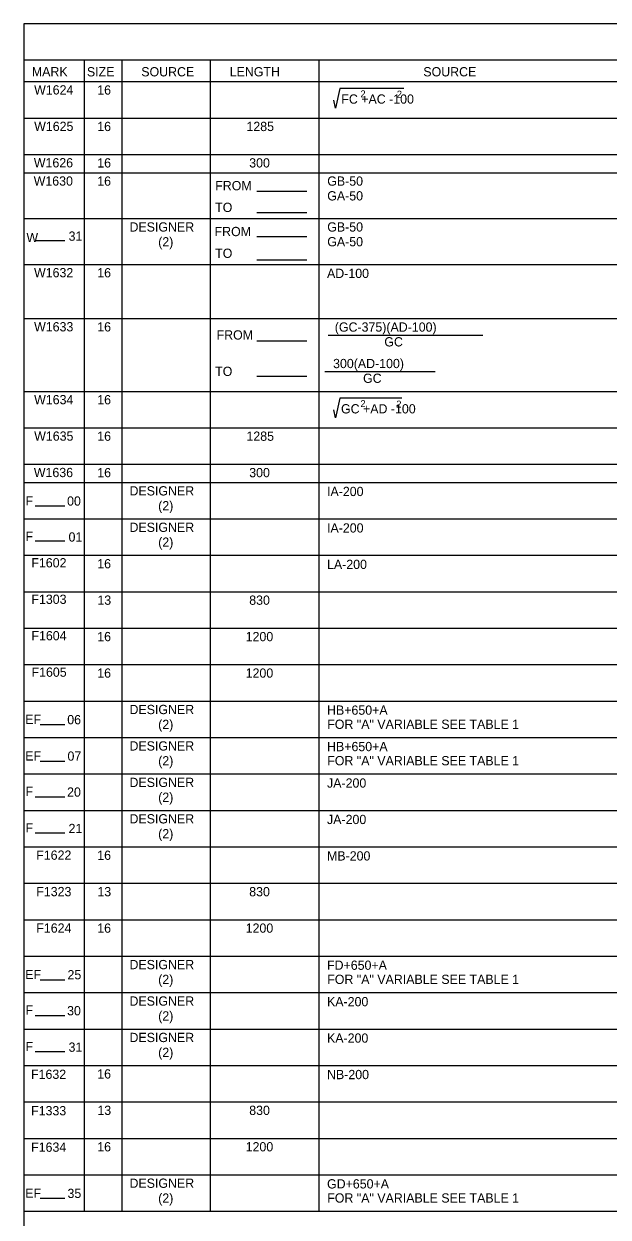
# Model space of a CAD drawing. Extents: x -5022 to -159, y 1126 to 7226.
# Drawn here: x -2118.1 to -1928.8, y 2506.4 to 2893.1 of the extents above; entities that cross this region are included whole.
import ezdxf

# ---------------------------------------------------------------- set-up
doc = ezdxf.new("R2010")
doc.units = 0
doc.layers.add('2', color=7, linetype='Continuous')
doc.layers.add('5', color=7, linetype='Continuous')

msp = doc.modelspace()

# ---------------------------------------------------------------- linework, layer by layer
at = {"layer": '2'}
for p, q in [((-1332.13, 2893.14), (-2118.13, 2893.14)), ((-2118.13, 2893.14), (-2118.13, 2329.14)), ((-2019.54, 2792.29), (-1969.43, 2792.29)), ((-2020.64, 2780.48), (-1984.92, 2780.48))]:
    msp.add_line(p, q, dxfattribs=at)
for points in [[(-1995.08, 2872.17), (-2015.74, 2872.17), (-2017.17, 2865.85), (-2017.76, 2868.45)], [(-1995.72, 2771.78), (-2015.74, 2771.78), (-2017.17, 2765.45), (-2017.76, 2768.05)]]:
    msp.add_lwpolyline(points, dxfattribs=at)
at = {"layer": '5'}
for p, q in [((-2118.13, 2881.46), (-1332.13, 2881.46)), ((-2098.58, 2881.46), (-2098.58, 2508.28)), ((-2086.35, 2881.46), (-2086.35, 2508.28)), ((-2057.79, 2881.46), (-2057.79, 2508.28)), ((-2022.52, 2881.46), (-2022.52, 2508.28)), ((-2118.13, 2874.43), (-1332.13, 2874.43)), ((-2118.13, 2862.62), (-1332.13, 2862.62)), ((-2118.13, 2850.81), (-1332.13, 2850.81)), ((-2118.13, 2844.9), (-1332.13, 2844.9)), ((-2042.64, 2838.9), (-2026.42, 2838.9)), ((-2042.64, 2832.02), (-2026.42, 2832.02)), ((-2118.13, 2830.04), (-1332.13, 2830.04)), ((-2042.64, 2824.22), (-2026.42, 2824.22)), ((-2114.45, 2822.92), (-2104.86, 2822.92)), ((-2042.64, 2816.61), (-2026.42, 2816.61)), ((-2118.13, 2815.19), (-1332.13, 2815.19)), ((-2118.13, 2797.65), (-1332.13, 2797.65)), ((-2042.64, 2790.38), (-2026.42, 2790.38)), ((-2042.64, 2778.94), (-2026.42, 2778.94)), ((-2118.13, 2774.03), (-1332.13, 2774.03)), ((-2118.13, 2762.22), (-1332.13, 2762.22)), ((-2118.13, 2750.41), (-1332.13, 2750.41)), ((-2118.13, 2744.5), (-1332.13, 2744.5)), ((-2114.45, 2736.88), (-2104.86, 2736.88)), ((-2118.13, 2732.69), (-1332.13, 2732.69)), ((-2114.45, 2725.58), (-2104.86, 2725.58)), ((-2118.13, 2720.88), (-1332.13, 2720.88)), ((-2118.13, 2709.07), (-1332.13, 2709.07)), ((-2118.13, 2697.26), (-1332.13, 2697.26)), ((-2118.13, 2685.45), (-1332.13, 2685.45)), ((-2118.13, 2673.64), (-1332.13, 2673.64)), ((-2112.85, 2666.01), (-2104.86, 2666.01)), ((-2118.13, 2661.83), (-1332.13, 2661.83)), ((-2112.85, 2654.2), (-2104.86, 2654.2)), ((-2118.13, 2650.01), (-1332.13, 2650.01)), ((-2114.45, 2642.58), (-2104.86, 2642.58)), ((-2118.13, 2638.2), (-1332.13, 2638.2)), ((-2114.45, 2630.92), (-2104.86, 2630.92)), ((-2118.13, 2626.39), (-1332.13, 2626.39)), ((-2118.13, 2614.58), (-1332.13, 2614.58)), ((-2118.13, 2602.77), (-1332.13, 2602.77)), ((-2118.13, 2590.96), (-1332.13, 2590.96)), ((-2112.85, 2583.33), (-2104.86, 2583.33)), ((-2118.13, 2579.15), (-1332.13, 2579.15)), ((-2114.45, 2571.72), (-2104.86, 2571.72)), ((-2118.13, 2567.33), (-1332.13, 2567.33)), ((-2114.45, 2560.05), (-2104.86, 2560.05)), ((-2118.13, 2555.52), (-1332.13, 2555.52)), ((-2118.13, 2543.71), (-1332.13, 2543.71)), ((-2118.13, 2531.9), (-1332.13, 2531.9)), ((-2118.13, 2520.09), (-1332.13, 2520.09)), ((-2112.85, 2512.47), (-2104.86, 2512.47)), ((-2118.13, 2508.28), (-1332.13, 2508.28))]:
    msp.add_line(p, q, dxfattribs=at)

# ---------------------------------------------------------------- texts
at = {"layer": '2'}
for s, height, p in [('MARK', 3, (-2115.55, 2876.14)), ('SIZE', 3, (-2097.71, 2876.11)), ('SOURCE', 3, (-2080.09, 2876.11)), ('LENGTH', 3, (-2051.43, 2876.11)), ('SOURCE', 3, (-1988.71, 2876.11)), ('W1624', 3, (-2114.81, 2870.24)), ('16', 3, (-2094.36, 2870.21)), ('FC +AC -100', 3.0001, (-2015.28, 2867.27)), ('2', 2.25, (-2009.1, 2869.32)), ('2', 2.25, (-1997.3, 2869.23)), ('W1625', 3, (-2114.79, 2858.43)), ('16', 3, (-2094.36, 2858.39)), ('1285', 3, (-2046.02, 2858.39)), ('W1626', 3, (-2114.9, 2846.61)), ('16', 3, (-2094.36, 2846.58)), ('300', 3, (-2045.12, 2846.58)), ('W1630', 3, (-2114.95, 2840.71)), ('16', 3, (-2094.36, 2840.68)), ('GB-50', 3, (-2019.84, 2840.68)), ('FROM     ', 3, (-2056.13, 2839.2)), ('GA-50', 3, (-2019.84, 2835.9)), ('TO       ', 3, (-2056.15, 2832.16)), ('DESIGNER', 3, (-2083.91, 2825.81)), ('FROM     ', 3, (-2056.35, 2824.33)), ('GB-50', 3, (-2019.84, 2825.81)), ('W  ', 3, (-2117.3, 2822.39)), ('31', 3, (-2103.65, 2822.84)), ('(2)', 3, (-2074.61, 2820.99)), ('GA-50', 3, (-2019.84, 2821.03)), ('TO       ', 3, (-2056.15, 2817.29)), ('W1632', 3, (-2114.84, 2811)), ('16', 3, (-2094.36, 2810.97)), ('AD-100', 3, (-2019.91, 2810.77)), ('W1633', 3, (-2114.82, 2793.46)), ('16', 3, (-2094.36, 2793.43)), ('(GC-375)(AD-100)', 3.0001, (-2017.4, 2793.37)), ('FROM     ', 3, (-2055.69, 2790.82)), ('GC', 3, (-2001.35, 2788.58)), ('300(AD-100)', 3.0001, (-2017.95, 2781.55)), ('TO       ', 3, (-2056.15, 2779.01)), ('GC', 3, (-2008.23, 2776.77)), ('W1634', 3, (-2114.81, 2769.84)), ('16', 3, (-2094.36, 2769.81)), ('GC +AD -100', 3.0001, (-2015.38, 2766.87)), ('2', 2.25, (-2009.08, 2768.95)), ('2', 2.25, (-1997.47, 2768.77)), ('W1635', 3, (-2114.79, 2758.03)), ('16', 3, (-2094.36, 2758)), ('1285', 3, (-2046.02, 2758)), ('W1636', 3, (-2114.9, 2746.22)), ('16', 3, (-2094.36, 2746.19)), ('300', 3, (-2045.12, 2746.19)), ('DESIGNER', 3, (-2083.91, 2740.28)), ('IA-200', 3, (-2019.91, 2740.08)), ('F', 3, (-2117.58, 2737.05)), ('00', 3, (-2104.13, 2736.98)), ('(2)', 3, (-2074.61, 2735.46)), ('DESIGNER', 3, (-2083.91, 2728.47)), ('IA-200', 3, (-2019.91, 2728.26)), ('F', 3, (-2117.58, 2725.54)), ('01', 3, (-2103.66, 2725.33)), ('(2)', 3, (-2074.61, 2723.65)), ('F1602', 3, (-2115.71, 2716.96)), ('16', 3, (-2094.36, 2716.66)), ('LA-200', 3, (-2019.91, 2716.45)), ('F1303', 3, (-2115.69, 2705.14)), ('13', 3, (-2094.31, 2704.85)), ('830', 3, (-2045.12, 2704.85)), ('F1604', 3, (-2115.68, 2693.33)), ('16', 3, (-2094.36, 2693.04)), ('1200', 3, (-2046.27, 2693.04)), ('F1605', 3, (-2115.65, 2681.52)), ('16', 3, (-2094.36, 2681.22)), ('1200', 3, (-2046.27, 2681.22)), ('EF', 3, (-2117.69, 2666.19)), ('06', 3, (-2104.08, 2666.12)), ('DESIGNER', 3, (-2083.91, 2669.41)), ('HB+650+A', 3, (-2019.91, 2669.21)), ('(2)', 3, (-2074.61, 2664.59)), ('FOR "A" VARIABLE SEE TABLE 1', 3.0001, (-2019.84, 2664.63)), ('EF', 3, (-2117.69, 2654.37)), ('07', 3, (-2104, 2654.31)), ('DESIGNER', 3, (-2083.91, 2657.6)), ('HB+650+A', 3, (-2019.91, 2657.4)), ('(2)', 3, (-2074.61, 2652.78)), ('FOR "A" VARIABLE SEE TABLE 1', 3.0001, (-2019.84, 2652.82)), ('F', 3, (-2117.58, 2642.86)), ('20', 3, (-2104.13, 2642.65)), ('DESIGNER', 3, (-2083.91, 2645.79)), ('JA-200', 3, (-2019.91, 2645.58)), ('(2)', 3, (-2074.61, 2640.97)), ('F', 3, (-2117.58, 2631.05)), ('21', 3, (-2103.66, 2630.84)), ('DESIGNER', 3, (-2083.91, 2633.98)), ('JA-200', 3, (-2019.91, 2633.77)), ('(2)', 3, (-2074.61, 2629.16)), ('F1622', 3, (-2114.13, 2622.2)), ('16', 3, (-2094.36, 2622.17)), ('MB-200', 3, (-2019.91, 2621.96)), ('F1323', 3, (-2114.11, 2610.39)), ('13', 3, (-2094.31, 2610.36)), ('830', 3, (-2045.12, 2610.36)), ('F1624', 3, (-2114.1, 2598.58)), ('16', 3, (-2094.36, 2598.55)), ('1200', 3, (-2046.27, 2598.55)), ('DESIGNER', 3, (-2083.91, 2586.73)), ('FD+650+A', 3, (-2019.91, 2586.53)), ('EF', 3, (-2117.69, 2583.51)), ('25', 3, (-2104, 2583.44)), ('(2)', 3, (-2074.61, 2581.91)), ('FOR "A" VARIABLE SEE TABLE 1', 3.0001, (-2019.84, 2581.95)), ('DESIGNER', 3, (-2083.91, 2574.92)), ('KA-200', 3, (-2019.91, 2574.72)), ('F', 3, (-2117.58, 2571.99)), ('30', 3, (-2104.13, 2571.78)), ('(2)', 3, (-2074.61, 2570.1)), ('DESIGNER', 3, (-2083.91, 2563.11)), ('KA-200', 3, (-2019.91, 2562.91)), ('F', 3, (-2117.58, 2560.18)), ('31', 3, (-2103.66, 2559.97)), ('(2)', 3, (-2074.61, 2558.29)), ('F1632', 3, (-2115.81, 2551.18)), ('16', 3, (-2094.36, 2551.3)), ('NB-200', 3, (-2019.91, 2551.09)), ('F1333', 3, (-2115.79, 2539.37)), ('13', 3, (-2094.31, 2539.49)), ('830', 3, (-2045.12, 2539.49)), ('F1634', 3, (-2115.78, 2527.56)), ('16', 3, (-2094.36, 2527.68)), ('1200', 3, (-2046.27, 2527.68)), ('DESIGNER', 3, (-2083.91, 2515.87)), ('GD+650+A', 3, (-2019.91, 2515.66)), ('EF', 3, (-2117.69, 2512.64)), ('35', 3, (-2104, 2512.57)), ('(2)', 3, (-2074.61, 2511.04)), ('FOR "A" VARIABLE SEE TABLE 1', 3.0001, (-2019.84, 2511.08))]:
    msp.add_text(s, height=height, dxfattribs=at).set_placement(p)

doc.saveas('drawing.dxf')
